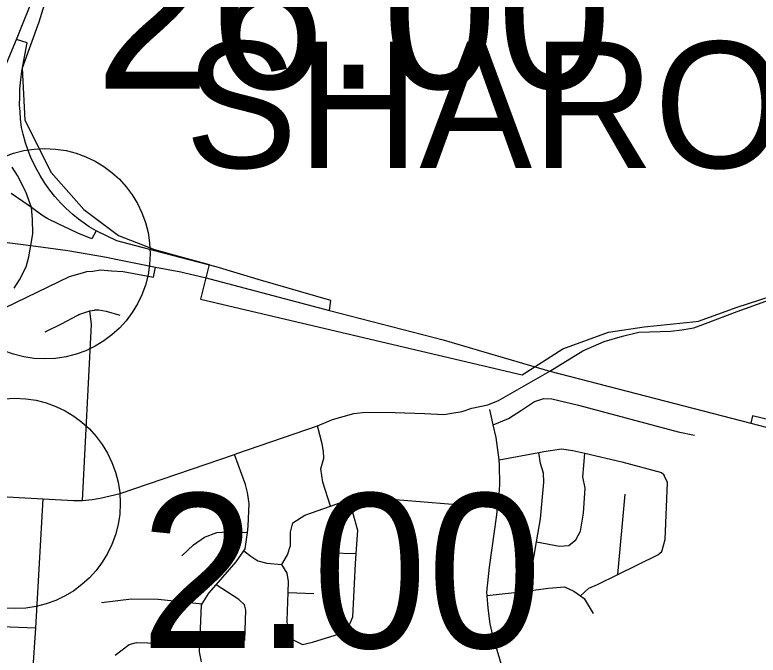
# Model space of a CAD drawing. Extents: x 1729596 to 1934326, y 644115 to 911751.
# Drawn here: x 1835545 to 1840840, y 766036 to 770599 of the extents above; entities that cross this region are included whole.
import ezdxf

# ---------------------------------------------------------------- set-up
doc = ezdxf.new("R2010")
doc.units = 0
for name, color, linetype in [('Default', 7, 'Continuous'), ('GM_X_City_Street', 7, 'Continuous'), ('GM_X_Corporation', 7, 'Continuous'), ('GM_X_Interchange_Ramps', 7, 'Continuous'), ('GM_X_Interstate_Route', 7, 'Continuous'), ('GM_X_State_Route', 7, 'Continuous'), ('GM_X_Township_Text', 7, 'Continuous')]:
    doc.layers.add(name, color=color, linetype=linetype)

msp = doc.modelspace()

# ---------------------------------------------------------------- linework, layer by layer
at = {"layer": 'Default'}
for centre in [(1835758.5, 768896.7), (1835545.4, 767117.4)]:
    msp.add_circle(centre, 750, dxfattribs=at)
at = {"layer": 'GM_X_City_Street'}
for points in [[(1835761.2, 768340.4), (1835876.3, 768398), (1835992.4, 768458.4)], [(1835992.4, 768458.4), (1836000.8, 768462.7), (1836079.2, 768488.7), (1836111.6, 768495.1), (1836115.2, 768495.8), (1836142.5, 768497.3), (1836195, 768487.9), (1836292.9, 768459.2)], [(1836027.3, 767139), (1836090.7, 768391.5), (1836079.2, 768488.7)], [(1838953.4, 767678.3), (1839061.7, 767721.7), (1839153.8, 767782.3), (1839247.9, 767842.9), (1839314, 767865.2), (1839370.3, 767863.5), (1839561.4, 767816.3), (1840269.5, 767627.3), (1840386.2, 767603.8)], [(1839049.4, 765838.3), (1838949, 766175), (1838930.4, 766259.5), (1838916.3, 766370.1), (1838909.9, 766460.6), (1838908.3, 766484.5), (1838925.5, 766662.6), (1838978.2, 767036.7), (1838983.9, 767086.4), (1838994.8, 767182.8), (1839000, 767248.8), (1838998.5, 767393.2), (1838994, 767428.4), (1838973.8, 767586.1), (1838953.4, 767678.3), (1838929.4, 767786.8)], [(1837794.1, 767098.1), (1837738.3, 767268.2), (1837723.7, 767364.4), (1837745.4, 767438.6), (1837743.1, 767486.7), (1837734.8, 767540.8), (1837700.5, 767671)], [(1838994, 767428.4), (1839277.4, 767479.7), (1839314.1, 767486.4), (1839438.5, 767505.1), (1839521, 767495.4), (1839604.8, 767475.6), (1839868.9, 767412.9), (1840150.6, 767338.1), (1840168.8, 767322.2), (1840170.8, 767316.2)], [(1836873.4, 765989.2), (1836860.9, 766059.3), (1836863.2, 766111.6), (1836875.2, 766394.1), (1836879.3, 766400.8), (1836927, 766478.6), (1836977.6, 766537), (1837120.6, 766702), (1837176.2, 766778.5), (1837186.4, 766792.5), (1837201.7, 766909.4), (1837207.6, 766955), (1837212.8, 767117.3), (1837202.3, 767195.4), (1837188, 767251.5), (1837108.3, 767465.8)], [(1839220.4, 766495.9), (1839224.3, 766634.1), (1839260.3, 766842.9), (1839288.5, 767007.2), (1839313.3, 767269.9), (1839310.9, 767334), (1839290.4, 767402.1), (1839277.4, 767479.7)], [(1839260.3, 766842.9), (1839424.2, 766811.5), (1839492.5, 766817.8), (1839540.5, 766858.1), (1839574.3, 766920.4), (1839595.7, 767046.8), (1839606.8, 767225.3), (1839592.3, 767307.4), (1839597.9, 767387.5), (1839604.8, 767475.6)], [(1840153.6, 766774.9), (1840177.3, 766861.2), (1840195.2, 767266.2), (1840170.8, 767316.2)], [(1835667.9, 765831.3), (1835673.1, 765915.9), (1835693.1, 766231), (1835746.9, 767150.2)], [(1837446.2, 766681.5), (1837488, 766749.9), (1837507.7, 766818.1), (1837507.2, 766912.3), (1837524.9, 766978.6), (1837611, 767033.1), (1837794.1, 767098.1), (1837925.6, 767144.7), (1837971.9, 767161.1), (1838112.5, 767157.8), (1838983.9, 767086.4)], [(1837922.7, 766234.9), (1837952.4, 766309.2), (1837970.5, 766686.1), (1837975.7, 766760.2), (1837987.3, 766924.7), (1837964.7, 767010.8), (1837925.6, 767144.7)], [(1839840.8, 766611.5), (1839892, 767182.8)], [(1836734.7, 766744.2), (1836816.6, 766822.7), (1836894.7, 766877.2), (1836982.9, 766909.8), (1837097.3, 766918.3), (1837201.7, 766909.4)], [(1837176.2, 766778.5), (1837224.9, 766740.6), (1837275.3, 766708.8), (1837339.6, 766691), (1837446.2, 766681.5)], [(1837793.2, 766765.4), (1837975.7, 766760.2)], [(1839573.4, 766458.6), (1839634.7, 766513.8), (1839694.9, 766540.2), (1839840.8, 766611.5), (1840125.6, 766750.7), (1840153.6, 766774.9)], [(1837509.2, 766164.7), (1837488.9, 766206.7), (1837484.5, 766282.9), (1837490.6, 766481.5), (1837493, 766561.5), (1837484.7, 766619.6), (1837446.2, 766681.5)], [(1837181.9, 766141.1), (1837190.8, 766357.6), (1837180.5, 766393.6), (1837140.2, 766433.5), (1836977.6, 766537)], [(1838909.9, 766460.6), (1839190.9, 766491.6), (1839220.4, 766495.9), (1839347.5, 766514.4), (1839459.9, 766523), (1839526.4, 766491.2), (1839573.4, 766458.6), (1839601, 766439.5), (1839663.8, 766333.6)], [(1837490.6, 766481.5), (1837674.3, 766476.2)], [(1836161.9, 766410.6), (1836374.7, 766437.7), (1836565.6, 766434.7), (1836879.3, 766400.8)], [(1834104.1, 766307.8), (1834897.7, 766266.7), (1835386.3, 766243.7), (1835693.1, 766231)], [(1837509.2, 766164.7), (1837527.4, 766144.8), (1837593.9, 766111), (1837666.1, 766127.4), (1837888.7, 766196.6), (1837922.7, 766234.9)], [(1836258.4, 766036.3), (1836358.4, 766113), (1836410.6, 766127.2), (1836652.3, 766118.9)], [(1836652.3, 766118.9), (1836652.7, 766118.9), (1836863.2, 766111.6)]]:
    msp.add_lwpolyline(points, dxfattribs=at)
at = {"layer": 'GM_X_Corporation'}
msp.add_lwpolyline([(1836073.2, 771715.8), (1835714.3, 770548), (1835595.6, 770219.8), (1835616.2, 769849.5), (1835804.3, 769475.3), (1836036.4, 769210.8), (1836282, 769026.2), (1836539.8, 768927.1), (1836720, 768876.4), (1836928.2, 768819.2), (1836866.5, 768573.5), (1839159.8, 768033.8), (1839449, 768218.2), (1839773.5, 768338.6), (1840028.9, 768376.8), (1840398.2, 768413.6), (1840415.1, 768416.6), (1840690.3, 768517), (1840933.3, 768593.6)], dxfattribs=at)
at = {"layer": 'GM_X_Interchange_Ramps'}
for points in [[(1837785.1, 768492.5), (1837795.6, 768562.4), (1837278.2, 768712.8), (1836977.6, 768803.6), (1836722.4, 768870.1), (1836271.5, 768988.9), (1836124.7, 769058.8), (1836074.4, 769088.8), (1836031.4, 769118.2), (1835997.7, 769143.4), (1835957.6, 769176.2), (1835908.4, 769220.8), (1835871.6, 769258.1), (1835829.3, 769305.6), (1835794.4, 769349.3), (1835758.2, 769400), (1835724.1, 769453.8), (1835691.6, 769512.7), (1835659, 769581.9), (1835639.1, 769631.4), (1835620.4, 769685.8), (1835602.5, 769748.8), (1835591.7, 769796), (1835584.8, 769857), (1835583.3, 769907.4), (1835577, 769957.8), (1835580.1, 770013), (1835580.1, 770071.2), (1835586.4, 770135.8), (1835594.3, 770197.3), (1835633.2, 770400.5), (1835555.6, 770424)], [(1835538.9, 768650.4), (1835577, 768710.8), (1835624, 768802.5), (1835644.1, 768874.1), (1835657.5, 768954.6), (1835673.1, 769037.3), (1835670.9, 769142.4), (1835662, 769225.2), (1835621.7, 769337), (1835563.6, 769453.3), (1835525.5, 769513.7)], [(1836124.7, 769058.8), (1836093.7, 769003.8), (1835992.9, 769044), (1835939.3, 769068.6), (1835852.1, 769108.9), (1835780.5, 769144.7), (1835735.8, 769171.5), (1835662, 769225.2), (1835600.5, 769268.4), (1835517.6, 769327)], [(1834208.9, 767753.9), (1834279.1, 767710.9), (1834376.4, 767850.2), (1834439.5, 767918.6), (1834492.1, 767976.4), (1834557.8, 768031.6), (1834613.1, 768073.7), (1835478.6, 768514), (1835934.8, 768735.4), (1836010.9, 768755.5), (1836057.8, 768768.9), (1836100.3, 768773.4), (1836154.4, 768780.9), (1836233, 768775.7), (1836315.2, 768770.4), (1836531.7, 768730.8), (1836545.7, 768801)], [(1844490.9, 766721.3), (1844502.8, 766768.3), (1844160.2, 766859.8), (1842937, 767186.5), (1842750.2, 767236.3), (1841407.6, 767594.9), (1840800.8, 767741.5), (1840787, 767689.7)]]:
    msp.add_lwpolyline(points, dxfattribs=at)
at = {"layer": 'GM_X_Interstate_Route'}
for points in [[(1834891, 769029.2), (1834952.2, 769143.8), (1835160.6, 769547.6), (1835259.4, 769728.4), (1835356.4, 769951.5), (1835555.6, 770424), (1835691.3, 770763.3)], [(1834891, 769029.2), (1834971.4, 769023.6), (1835093.9, 769015), (1835333.2, 768994.8), (1835565.8, 768968), (1835657.5, 768954.6), (1835921.4, 768918.8), (1836198.1, 768871.8), (1836264.9, 768858.3)], [(1836264.9, 768858.3), (1836452.8, 768820.4), (1836545.7, 768801), (1836726.2, 768766.6), (1836754.6, 768759.9)], [(1836754.6, 768759.9), (1836897.2, 768726.7), (1837785.1, 768492.5), (1838596.1, 768282.8), (1838886.1, 768198)], [(1838886.1, 768198), (1839354.9, 768060.9)], [(1839354.9, 768060.9), (1840787, 767689.7)], [(1840787, 767689.7), (1841007.7, 767632.5)]]:
    msp.add_lwpolyline(points, dxfattribs=at)
at = {"layer": 'GM_X_State_Route'}
for points in [[(1838657.8, 767760.2), (1838732.4, 767771.5), (1838800.9, 767797.2), (1838915.1, 767820.1), (1838989.3, 767851.4), (1839354.9, 768060.9), (1839591.4, 768205.5), (1839742.6, 768271.1), (1839873.9, 768308.2), (1839990.9, 768336.8), (1840219.3, 768345.4), (1840296.3, 768353.9), (1840381.9, 768368.2), (1840464.7, 768399.6), (1840690.1, 768485.3), (1840895.5, 768558.6), (1841119.9, 768638.8), (1841501.5, 768771.7), (1842102.9, 768904), (1842233.4, 768929.7), (1842548.2, 768990.8), (1842858.3, 769056.1)], [(1834863.6, 767195), (1835230.1, 767179.5), (1835746.9, 767150.2), (1835961.3, 767138.1), (1836027.3, 767139), (1836095, 767144.2), (1836153.2, 767153.7), (1836295.5, 767188.4), (1837108.3, 767465.8), (1837126.1, 767471.9), (1837700.5, 767671), (1837807.8, 767714.4), (1837959, 767757.3), (1838041.8, 767768.7), (1838253, 767765.8), (1838464.1, 767757.3), (1838601.1, 767751.5), (1838657.8, 767760.2)]]:
    msp.add_lwpolyline(points, dxfattribs=at)

# ---------------------------------------------------------------- texts
at = {"layer": 'Default'}
for s, p in [('26.00', (1836117.1, 770073.9)), ('2.00', (1836437.7, 766087.6))]:
    msp.add_text(s, height=1100, dxfattribs=at).set_placement(p)
at = {"layer": 'GM_X_Township_Text'}
msp.add_text('SHARON', height=900, rotation=0, dxfattribs=at).set_placement((1836755.2, 769508.1))

doc.saveas('drawing.dxf')
